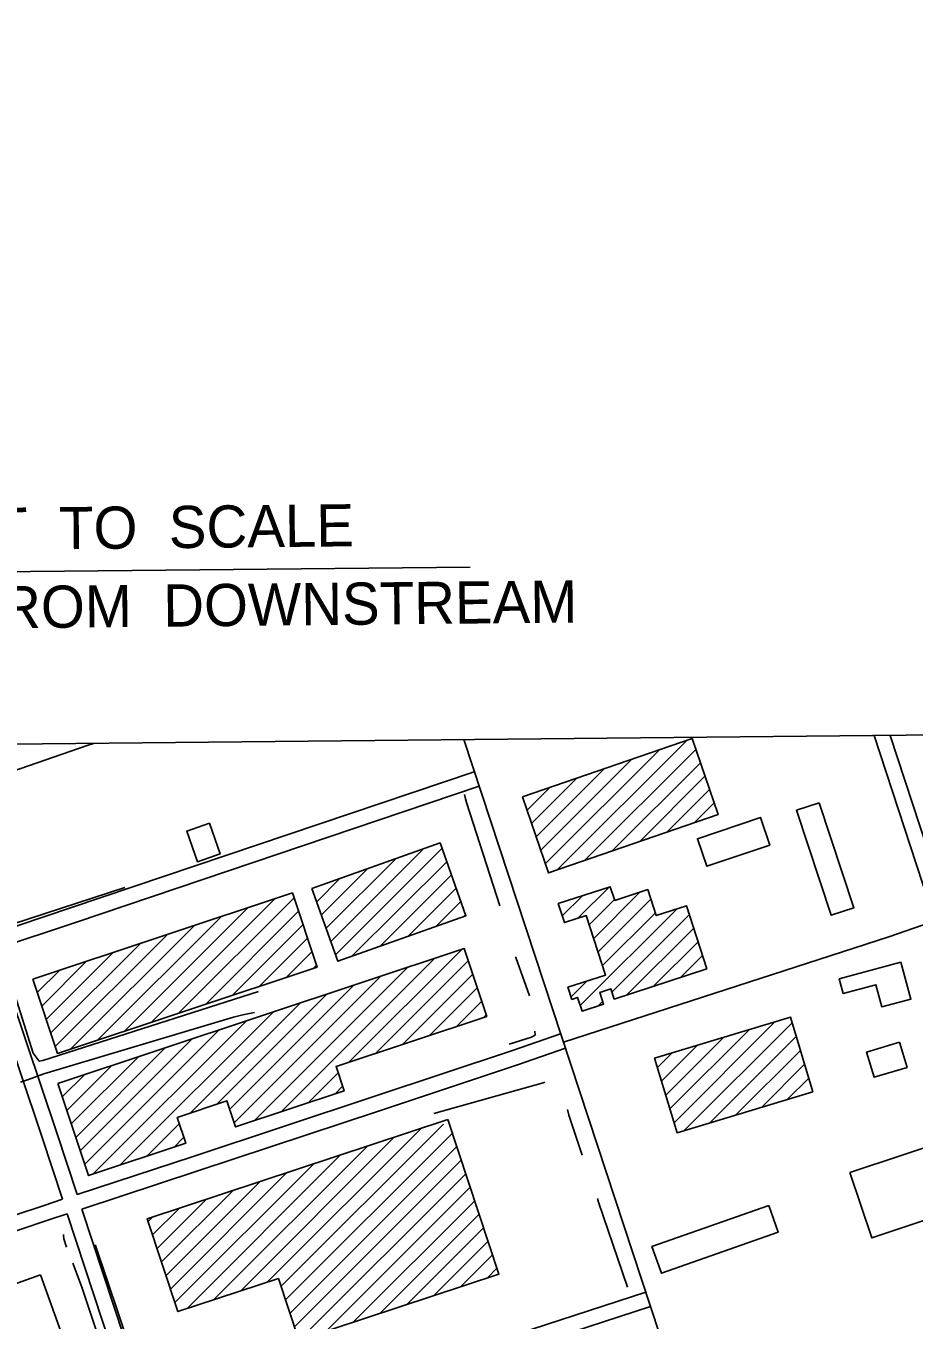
# Model space of a CAD drawing. Extents: x 3625074 to 3663148, y 511451 to 537151.
# Drawn here: x 3640880 to 3642626, y 530563 to 533109 of the extents above; entities that cross this region are included whole.
import ezdxf

# ---------------------------------------------------------------- set-up
doc = ezdxf.new("R2010")
doc.units = 0
for name, color, linetype in [('V-ANNO-SYMB', 7, 'Continuous'), ('V-BLDG-OTLN', 7, 'Continuous'), ('V-RAIL-TRAK', 7, 'Continuous'), ('V-ROAD-CNTR', 7, 'Continuous'), ('V-TOPO-SHOR', 7, 'Continuous')]:
    doc.layers.add(name, color=color, linetype=linetype)

msp = doc.modelspace()

# ---------------------------------------------------------------- linework, layer by layer
at = {"layer": 'V-ANNO-SYMB'}
msp.add_line((3640344, 532030.2), (3641753.3, 532044.3), dxfattribs=at)
msp.add_lwpolyline([(3635134.1, 534859.2), (3646887.7, 534977.1), (3646920, 531757), (3635166.4, 531639)], close=True, dxfattribs=at)
at = {"layer": 'V-BLDG-OTLN'}
for p, q in [((3641924.7, 531448.8), (3642179.4, 531703.5)), ((3641892.5, 531487.4), (3642071.7, 531666.6)), ((3641901.6, 531461.1), (3642125.6, 531685.1)), ((3641978.5, 531467.3), (3642197.1, 531685.9)), ((3641883.5, 531513.7), (3642017.9, 531648.1)), ((3642032.3, 531485.8), (3642206.1, 531659.6)), ((3641865.4, 531566.3), (3641910.2, 531611.1)), ((3641874.5, 531540), (3641964.1, 531629.6)), ((3642086.2, 531504.3), (3642215.2, 531633.3)), ((3642140, 531522.7), (3642224.2, 531606.9)), ((3642193.9, 531541.2), (3642233.3, 531580.6)), ((3641479.8, 531308), (3641662.1, 531490.3)), ((3641489, 531281.9), (3641698.2, 531491.1)), ((3641470.5, 531334.1), (3641607.2, 531470.8)), ((3641521.3, 531278.8), (3641707.5, 531465)), ((3641461.2, 531360.2), (3641552.4, 531451.3)), ((3641576.2, 531298.3), (3641716.8, 531438.9)), ((3641452, 531386.2), (3641497.5, 531431.8)), ((3641631, 531317.8), (3641726, 531412.8)), ((3641965.3, 531353.7), (3642026.6, 531415)), ((3641127.1, 531149.1), (3641370.4, 531392.4)), ((3641180.1, 531166.7), (3641407.4, 531394)), ((3641685.9, 531337.3), (3641735.3, 531386.8)), ((3641934.7, 531358.4), (3641974.2, 531398)), ((3641987.7, 531340.7), (3642037.3, 531390.3)), ((3641996.4, 531314.1), (3642087.2, 531404.9)), ((3642005, 531287.4), (3642108.9, 531391.2)), ((3641021.2, 531113.9), (3641264.5, 531357.2)), ((3641074.2, 531131.5), (3641317.4, 531374.8)), ((3641233.1, 531184.3), (3641416.2, 531367.5)), ((3641740.7, 531356.8), (3641744.6, 531360.7)), ((3641970.1, 531181.8), (3642160.7, 531372.3)), ((3642013.7, 531260.7), (3642117.6, 531364.6)), ((3642032.3, 531208.6), (3642184.3, 531360.6)), ((3640968.3, 531096.3), (3641211.5, 531339.6)), ((3641286, 531201.9), (3641425, 531340.9)), ((3642061.9, 531202.8), (3642193, 531333.9)), ((3640937.9, 531101.3), (3641158.5, 531321.9)), ((3641339, 531219.5), (3641433.9, 531314.4)), ((3642114.2, 531219.8), (3642201.7, 531307.2)), ((3640920.2, 531154.3), (3641052.6, 531286.7)), ((3640929, 531127.8), (3641105.6, 531304.3)), ((3641391.9, 531237.1), (3641442.7, 531287.9)), ((3641515, 531070.5), (3641737.7, 531293.2)), ((3642166.6, 531236.8), (3642210.3, 531280.5)), ((3640911.4, 531180.9), (3640999.7, 531269.1)), ((3641329.3, 530955.5), (3641631.8, 531258)), ((3641382.3, 530973.1), (3641684.7, 531275.6)), ((3641444.9, 531254.7), (3641451.5, 531261.3)), ((3641568, 531088.1), (3641749.8, 531270)), ((3640902.6, 531207.4), (3640946.7, 531251.5)), ((3641289.9, 530951.4), (3641578.8, 531240.3)), ((3641621, 531105.8), (3641758.6, 531243.4)), ((3641952.1, 531199), (3641982.9, 531229.9)), ((3641255.3, 530987.5), (3641472.8, 531205.1)), ((3641281, 530978), (3641525.8, 531222.7)), ((3641674, 531123.4), (3641767.5, 531216.9)), ((3641202.3, 530969.9), (3641419.9, 531187.5)), ((3641726.9, 531141), (3641776.3, 531190.4)), ((3642005, 531181.3), (3642014.1, 531190.4)), ((3641064.9, 530867.9), (3641366.9, 531169.8)), ((3641779.9, 531158.6), (3641785.1, 531163.8)), ((3640996, 530869.7), (3641260.9, 531134.6)), ((3641011.9, 530850.3), (3641313.9, 531152.2)), ((3642146.4, 530978.7), (3642302.7, 531135.1)), ((3642154.6, 530951.6), (3642353.3, 531150.3)), ((3642174.2, 530935.9), (3642386.4, 531148)), ((3640987.2, 530896.2), (3641207.9, 531117)), ((3642130, 531033.1), (3642201.4, 531104.5)), ((3642138.2, 531005.9), (3642252.1, 531119.8)), ((3642224.8, 530951.1), (3642394.6, 531120.9)), ((3640969.5, 530949.3), (3641102, 531081.7)), ((3640978.3, 530922.7), (3641155, 531099.4)), ((3642121.8, 531060.2), (3642150.8, 531089.3)), ((3642275.5, 530966.4), (3642402.8, 531093.7)), ((3640960.7, 530975.8), (3641049, 531064.1)), ((3642326.1, 530981.7), (3642411, 531066.6)), ((3640951.9, 531002.3), (3640996, 531046.5)), ((3641435.3, 530990.8), (3641494.1, 531049.6)), ((3642376.7, 530997), (3642419.2, 531039.4)), ((3641488.3, 531008.4), (3641502.9, 531023.1)), ((3641117.9, 530885.5), (3641181.8, 530949.4)), ((3641354.7, 530637.8), (3641657.1, 530940.2)), ((3641383.4, 530631.1), (3641701, 530948.7)), ((3641390.6, 530603), (3641718.6, 530931)), ((3641170.9, 530903.1), (3641190.6, 530922.9)), ((3641249.2, 530603), (3641551.6, 530905.5)), ((3641301.9, 530620.4), (3641604.4, 530922.9)), ((3641399.3, 530576.4), (3641727.4, 530904.5)), ((3641196.4, 530585.6), (3641498.9, 530888.1)), ((3641408.1, 530549.8), (3641736.2, 530877.9)), ((3641164.5, 530624.4), (3641393.4, 530853.3)), ((3641173.3, 530597.8), (3641446.1, 530870.7)), ((3641417.6, 530523.9), (3641745, 530851.3)), ((3641155.8, 530651), (3641340.6, 530835.9)), ((3641470.3, 530541.3), (3641753.7, 530824.7)), ((3641138.2, 530704.2), (3641235.1, 530801.1)), ((3641147, 530677.6), (3641287.9, 530818.5)), ((3641523.1, 530558.7), (3641762.5, 530798.1)), ((3641129.5, 530730.8), (3641182.4, 530783.7)), ((3641575.8, 530576.1), (3641771.3, 530771.5)), ((3641120.7, 530757.4), (3641129.7, 530766.3)), ((3641628.6, 530593.5), (3641780, 530744.9)), ((3641681.3, 530610.9), (3641788.8, 530718.3)), ((3641734.1, 530628.3), (3641797.6, 530691.8)), ((3641786.8, 530645.7), (3641806.3, 530665.2))]:
    msp.add_line(p, q, dxfattribs=at)
for points in [[(3641856.4, 531592.7), (3642189.8, 531707.1), (3642241.2, 531557.5), (3641907.8, 531443)], [(3642439.6, 531580.9), (3642508, 531374.4), (3642463.5, 531359.7), (3642395.1, 531566.2)], [(3641240.9, 531540.7), (3641262.1, 531480.3), (3641217.6, 531464.7), (3641196.4, 531525.1)], [(3642342.6, 531497.6), (3642218.6, 531455.9), (3642200.3, 531510.2), (3642324.3, 531551.9)], [(3641442.7, 531412.3), (3641694.4, 531501.8), (3641745.4, 531358.5), (3641493.6, 531269)], [(3642219, 531253.9), (3642036.9, 531194.7), (3642030.4, 531214.6), (3642008.5, 531207.5), (3642015.9, 531184.8), (3641973.6, 531171.1), (3641964.9, 531197.9), (3641953.6, 531194.2), (3641945.9, 531217.9), (3642019.8, 531241.9), (3641981.7, 531359.1), (3641939, 531345.2), (3641926.8, 531382.6), (3642029, 531415.8), (3642037.8, 531388.8), (3642102.8, 531410), (3642119.4, 531358.9), (3642178.6, 531378.2)], [(3640893.8, 531233.9), (3641404.2, 531403.6), (3641452.8, 531257.4), (3640942.4, 531087.7)], [(3640943, 531028.9), (3641741.6, 531294.5), (3641786.2, 531160.7), (3641489.9, 531062.2), (3641505.9, 531014.2), (3641292.6, 530943.3), (3641275.6, 530994.3), (3641177.7, 530961.7), (3641194.6, 530911), (3641003.4, 530847.4)], [(3642600.5, 531267), (3642619.9, 531194.8), (3642562.8, 531179.5), (3642551.1, 531223), (3642486.7, 531205.7), (3642479, 531234.3)], [(3642427.3, 531012.2), (3642160.5, 530931.8), (3642116.2, 531078.8), (3642383, 531159.3)], [(3642597.4, 531109.8), (3642532.9, 531090.4), (3642547.7, 531041), (3642612.3, 531060.4)], [(3641709.9, 530957.6), (3641118.9, 530762.8), (3641179.2, 530579.9), (3641376.7, 530645), (3641416.7, 530523.6), (3641810.2, 530653.4)], [(3642500.2, 530853.7), (3642705.4, 530921.8), (3642748, 530793.2), (3642542.9, 530725.1)], [(3642340.5, 530788.6), (3642111, 530708.2), (3642129.4, 530655.6), (3642358.9, 530736)], [(3640908.8, 530652.5), (3640963.9, 530499.2), (3640864.4, 530463.4), (3640809.3, 530616.7)]]:
    msp.add_lwpolyline(points, close=True, dxfattribs=at)
at = {"layer": 'V-RAIL-TRAK'}
for points in [[(3640682.1, 531587.3), (3640702.3, 531592.2), (3640737.5, 531602.5), (3641000.5, 531693.5), (3641013.5, 531697.7)], [(3640915.5, 531047.4), (3641288.3, 531159.4), (3641306.9, 531163.7), (3641329.7, 531168.6)], [(3640869.4, 531031.2), (3640885.3, 531036.4), (3640915.5, 531047.4)]]:
    msp.add_lwpolyline(points, dxfattribs=at)
at = {"layer": 'V-ROAD-CNTR'}
for points in [[(3642667.1, 531348.8), (3642548, 531713.1)], [(3642695.6, 531358.1), (3642579.5, 531713.4)], [(3640952.4, 530800.9), (3640912.4, 530922.5), (3640738.1, 531440.8), (3640655.8, 531694.1)], [(3642624.1, 529028.5), (3642248.3, 530164), (3641741.2, 531705)], [(3640970, 531374.6), (3641761.8, 531641.9)], [(3640979.6, 531346.1), (3641771.4, 531613.5)], [(3642576.4, 531317), (3643135.9, 531511.3)], [(3640810, 531321.1), (3640970, 531374.6)], [(3640819.5, 531292.7), (3640979.5, 531346.1)], [(3641936.9, 531110.2), (3642576.4, 531317)], [(3640980.8, 530810.3), (3640940.9, 530931.9), (3640819.5, 531292.7)], [(3640980.8, 530810.3), (3641208.9, 530885.2), (3641564.2, 531002.9), (3641836.8, 531093.5), (3641931.3, 531126.5)], [(3640990.2, 530781.8), (3641218.3, 530856.7), (3641573.7, 530974.4), (3641846.5, 531065.1), (3641941.2, 531098.2)], [(3640614.9, 530689.9), (3640798.4, 530750), (3640916.2, 530788.8), (3640952.4, 530800.9)], [(3640624.2, 530661.4), (3640807.8, 530721.5), (3640925.7, 530760.3), (3640961.7, 530772.4)], [(3641065.7, 530455.9), (3640961.7, 530772.4)], [(3641094.2, 530465.3), (3640990.2, 530781.8)], [(3641145.2, 530307.2), (3642098.8, 530618.5)], [(3641154.4, 530278.7), (3642108.1, 530590)]]:
    msp.add_lwpolyline(points, dxfattribs=at)
at = {"layer": 'V-TOPO-SHOR'}
for points in [[(3641812.1, 531378.1), (3641746.4, 531581.7), (3641744.6, 531588.5), (3641742.8, 531597)], [(3641075, 531414), (3640820.9, 531331.3), (3640816.3, 531331.2), (3640812.3, 531334), (3640808.7, 531345.3)], [(3641337.6, 531209.5), (3640913.9, 531073.9), (3640906.5, 531072.7), (3640894.4, 531088.5), (3640834.5, 531280.2)], [(3641870.2, 531201.2), (3641843.3, 531276.6), (3641842.7, 531277.7)], [(3641830.2, 531105.8), (3641873.9, 531119.8), (3641879, 531122.2), (3641881.2, 531123.9), (3641880.6, 531131.9)], [(3641681.9, 530969.4), (3641896.9, 531030.2), (3641900.3, 531031.3)], [(3641974, 530887.6), (3641947.6, 530966.4), (3641945.2, 530977.7)], [(3642063.1, 530628.3), (3642005.7, 530795.1), (3642003.9, 530802.5)], [(3640960.2, 530706.8), (3640954.9, 530723.2), (3640954.3, 530729.5), (3640954.9, 530731.8)], [(3641107, 530443.4), (3641017.7, 530707.9), (3641017.1, 530711.3)], [(3641057, 530428.1), (3640990, 530628), (3640972.5, 530675.1)]]:
    msp.add_lwpolyline(points, dxfattribs=at)

# ---------------------------------------------------------------- texts
at = {"layer": 'V-ANNO-SYMB'}
for s, p in [('NOT  TO  SCALE', (3640649.9, 532076.3)), ('VIEW  FROM  DOWNSTREAM', (3640417, 531919.5))]:
    msp.add_text(s, height=83, rotation=0.5917, dxfattribs=at).set_placement(p)

doc.saveas('drawing.dxf')
